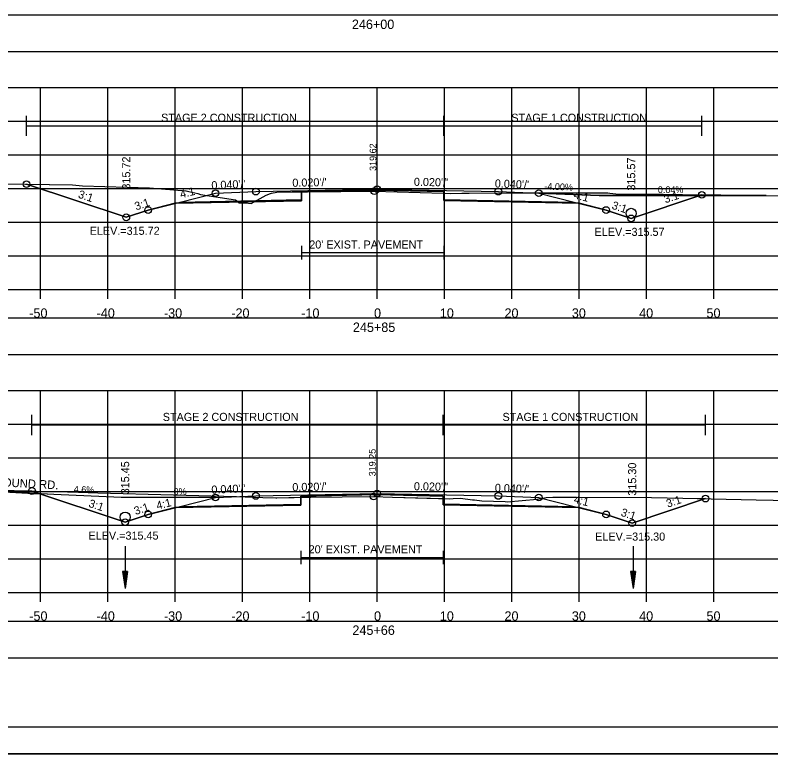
# Model space of a CAD drawing. Extents: x 1376273 to 1384221, y 378927 to 384592.
# Drawn here: x 1380504.1 to 1380616.3, y 380538.5 to 380648.3 of the extents above; entities that cross this region are included whole.
import ezdxf

# ---------------------------------------------------------------- set-up
doc = ezdxf.new("R2010")
doc.units = 0
for name, color, linetype in [('R_Alt Surface', 7, 'Continuous'), ('R_Axis', 7, 'Continuous'), ('R_Axis Annot', 7, 'Continuous'), ('R_Border', 7, 'Continuous'), ('R_Border Notes', 7, 'Continuous'), ('R_Contours', 7, 'Continuous'), ('R_Dimension', 7, 'Continuous'), ('R_Drive', 7, 'Continuous'), ('R_Exist Surface', 7, 'Continuous'), ('R_Fin Surface', 7, 'Continuous'), ('R_Grid', 7, 'Continuous'), ('R_No Plot', 7, 'Continuous'), ('R_Water', 7, 'Continuous'), ('R_Xsect Elev', 7, 'Continuous'), ('R_Xsect Slope', 7, 'Continuous'), ('T_Detection Zones', 7, 'Continuous'), ('T_Notes', 7, 'Continuous')]:
    doc.layers.add(name, color=color, linetype=linetype)

msp = doc.modelspace()

# ---------------------------------------------------------------- linework, layer by layer
at = {"layer": 'R_Alt Surface'}
for points in [[(1380528.56, 380620.49), (1380546.6, 380620.85), (1380546.61, 380622.01), (1380557.84, 380622.24), (1380567.72, 380622.04), (1380567.73, 380620.87), (1380587.11, 380620.49)], [(1380546.61, 380613.97), (1380546.61, 380611.97)], [(1380546.61, 380612.97), (1380567.72, 380612.97)], [(1380567.72, 380613.97), (1380567.72, 380611.97)], [(1380528.56, 380575.27), (1380546.51, 380575.63), (1380546.52, 380576.79), (1380557.84, 380577.02), (1380567.65, 380576.82), (1380567.66, 380575.66), (1380587.11, 380575.27)], [(1380546.52, 380568.69), (1380546.52, 380566.69)], [(1380567.65, 380568.69), (1380567.65, 380566.69)], [(1380546.52, 380567.69), (1380567.65, 380567.69)]]:
    msp.add_lwpolyline(points, dxfattribs=at)
at = {"layer": 'R_Axis'}
for p, q in [((1380407.84, 380607.49), (1380707.84, 380607.49)), ((1380507.84, 380606.09), (1380507.84, 380607.49)), ((1380517.84, 380606.09), (1380517.84, 380607.49)), ((1380527.84, 380606.09), (1380527.84, 380607.49)), ((1380537.84, 380606.09), (1380537.84, 380607.49)), ((1380547.84, 380606.09), (1380547.84, 380607.49)), ((1380557.84, 380606.09), (1380557.84, 380607.49)), ((1380567.84, 380606.09), (1380567.84, 380607.49)), ((1380577.84, 380606.09), (1380577.84, 380607.49)), ((1380587.84, 380606.09), (1380587.84, 380607.49)), ((1380597.84, 380606.09), (1380597.84, 380607.49)), ((1380607.84, 380606.09), (1380607.84, 380607.49)), ((1380407.84, 380562.49), (1380707.84, 380562.49)), ((1380507.84, 380561.09), (1380507.84, 380562.49)), ((1380517.84, 380561.09), (1380517.84, 380562.49)), ((1380527.84, 380561.09), (1380527.84, 380562.49)), ((1380537.84, 380561.09), (1380537.84, 380562.49)), ((1380547.84, 380561.09), (1380547.84, 380562.49)), ((1380557.84, 380561.09), (1380557.84, 380562.49)), ((1380567.84, 380561.09), (1380567.84, 380562.49)), ((1380577.84, 380561.09), (1380577.84, 380562.49)), ((1380587.84, 380561.09), (1380587.84, 380562.49)), ((1380597.84, 380561.09), (1380597.84, 380562.49)), ((1380607.84, 380561.09), (1380607.84, 380562.49))]:
    msp.add_line(p, q, dxfattribs=at)
at = {"layer": 'R_Axis Annot'}
for points in [[(1380407.27, 380642.83), (1380708.96, 380642.83), (1380708.96, 380648.24), (1380407.27, 380648.24)], [(1380407.27, 380597.82), (1380708.96, 380597.82), (1380708.96, 380603.23), (1380407.27, 380603.23)], [(1380406.97, 380552.77), (1380708.66, 380552.77), (1380708.66, 380558.18), (1380406.97, 380558.18)]]:
    msp.add_lwpolyline(points, close=True, dxfattribs=at)
at = {"layer": 'R_Border'}
msp.add_line((1380716.02, 380542.49), (1380399.84, 380542.49), dxfattribs=at)
at = {"layer": 'R_Contours'}
for points in [[(1380567.72, 380621.81), (1380568.72, 380621.78), (1380570.41, 380621.81), (1380570.55, 380621.81), (1380570.59, 380621.81), (1380571.52, 380621.82), (1380579.63, 380621.88), (1380587.76, 380621.85), (1380592.09, 380621.84), (1380592.38, 380621.8), (1380593.3, 380621.69), (1380600.32, 380621.65), (1380606.06, 380621.56), (1380595.56, 380618.06), (1380591.84, 380619.3), (1380587.84, 380620.3), (1380567.73, 380620.71)], [(1380567.65, 380576.44), (1380568.65, 380576.41), (1380569.11, 380576.43), (1380570.22, 380576.48), (1380572.01, 380576.27), (1380572.32, 380576.24), (1380573.41, 380576.12), (1380576.83, 380575.98), (1380577.15, 380575.96), (1380581.58, 380576.36), (1380582.94, 380576.58), (1380583.92, 380576.66), (1380587.43, 380576.64), (1380598.59, 380576.59), (1380603.22, 380576.52), (1380606.6, 380576.43), (1380595.71, 380572.79), (1380591.84, 380574.09), (1380587.84, 380575.09), (1380567.66, 380575.49)]]:
    msp.add_lwpolyline(points, close=True, dxfattribs=at)
at = {"layer": 'R_Dimension'}
for p, q in [((1380505.77, 380630.31), (1380505.77, 380633.31)), ((1380567.72, 380630.31), (1380567.72, 380633.31)), ((1380606.06, 380630.31), (1380606.06, 380633.31)), ((1380505.77, 380631.81), (1380606.06, 380631.81)), ((1380506.58, 380585.87), (1380506.58, 380588.87)), ((1380567.65, 380585.87), (1380567.65, 380588.87)), ((1380606.6, 380585.87), (1380606.6, 380588.87)), ((1380506.58, 380587.37), (1380606.6, 380587.37))]:
    msp.add_line(p, q, dxfattribs=at)
at = {"layer": 'R_Drive'}
for p, q in [((1380581.84, 380621.8), (1380590.83, 380621.44)), ((1380590.83, 380621.44), (1380615.61, 380621.45)), ((1380509.85, 380577.04), (1380496.53, 380577.73)), ((1380519.84, 380576.59), (1380509.85, 380577.04)), ((1380533.84, 380576.59), (1380519.84, 380576.59))]:
    msp.add_line(p, q, dxfattribs=at)
for centre in [(1380595.56, 380618.81), (1380520.42, 380573.69)]:
    msp.add_circle(centre, 0.75, dxfattribs=at)
at = {"layer": 'R_Exist Surface'}
for points in [[(1380498.6, 380623.26), (1380512.59, 380623.05), (1380514.09, 380622.9), (1380524.02, 380622.61), (1380529.45, 380622.14), (1380531.21, 380621.77), (1380531.59, 380621.62), (1380536.82, 380620.84), (1380537.36, 380620.39), (1380538.36, 380620.36), (1380539.13, 380620.29), (1380541.38, 380621.5), (1380541.98, 380621.77), (1380542.15, 380621.81), (1380542.95, 380621.94), (1380545.2, 380621.98), (1380545.61, 380621.98), (1380547.52, 380622.01), (1380557.42, 380622.11), (1380567.66, 380621.81), (1380568.72, 380621.78), (1380570.41, 380621.81), (1380570.55, 380621.81), (1380570.59, 380621.81), (1380571.52, 380621.82), (1380579.63, 380621.88), (1380587.76, 380621.85), (1380592.09, 380621.84), (1380592.38, 380621.8), (1380593.3, 380621.69), (1380600.32, 380621.65), (1380611.69, 380621.48), (1380613.24, 380621.48), (1380614.4, 380621.46), (1380621.24, 380621.4)], [(1380498.65, 380577.7), (1380510.14, 380577.49), (1380511.23, 380577.47), (1380511.27, 380577.48), (1380511.88, 380577.42), (1380512.06, 380577.42), (1380516.35, 380577.28), (1380527.62, 380577), (1380536.94, 380576.75), (1380540.85, 380576.62), (1380542.78, 380576.57), (1380542.94, 380576.56), (1380544.74, 380576.6), (1380545.52, 380576.62), (1380548.01, 380576.64), (1380557.32, 380576.74), (1380560.14, 380576.66), (1380568.65, 380576.41), (1380569.11, 380576.43), (1380570.22, 380576.48), (1380572.01, 380576.27), (1380572.32, 380576.24), (1380573.41, 380576.12), (1380576.83, 380575.98), (1380577.15, 380575.96), (1380581.58, 380576.36), (1380582.94, 380576.58), (1380583.92, 380576.66), (1380587.43, 380576.64), (1380598.59, 380576.59), (1380603.22, 380576.52), (1380607.43, 380576.4), (1380614.14, 380576.25), (1380619.19, 380576.17)]]:
    msp.add_lwpolyline(points, dxfattribs=at)
at = {"layer": 'R_Fin Surface'}
for points in [[(1380505.77, 380623.15), (1380520.58, 380618.22), (1380523.84, 380619.3), (1380528.59, 380620.49), (1380533.84, 380621.8), (1380539.84, 380622.04), (1380557.84, 380622.4), (1380575.84, 380622.04), (1380581.84, 380621.8), (1380587.08, 380620.49), (1380591.84, 380619.3), (1380595.56, 380618.06), (1380606.06, 380621.56)], [(1380506.58, 380577.56), (1380520.42, 380572.94), (1380523.84, 380574.09), (1380528.59, 380575.27), (1380533.84, 380576.59), (1380539.84, 380576.83), (1380557.84, 380577.19), (1380575.84, 380576.83), (1380581.84, 380576.59), (1380587.08, 380575.27), (1380591.84, 380574.09), (1380595.71, 380572.79), (1380606.6, 380576.43)]]:
    msp.add_lwpolyline(points, dxfattribs=at)
at = {"layer": 'R_Grid'}
for p, q in [((1380407.84, 380637.49), (1380707.84, 380637.49)), ((1380507.84, 380607.49), (1380507.84, 380637.49)), ((1380517.84, 380607.49), (1380517.84, 380637.49)), ((1380527.84, 380607.49), (1380527.84, 380637.49)), ((1380537.84, 380607.49), (1380537.84, 380637.49)), ((1380547.84, 380607.49), (1380547.84, 380637.49)), ((1380557.84, 380607.49), (1380557.84, 380637.49)), ((1380567.84, 380607.49), (1380567.84, 380637.49)), ((1380577.84, 380607.49), (1380577.84, 380637.49)), ((1380587.84, 380607.49), (1380587.84, 380637.49)), ((1380597.84, 380607.49), (1380597.84, 380637.49)), ((1380607.84, 380607.49), (1380607.84, 380637.49)), ((1380407.84, 380632.49), (1380707.84, 380632.49)), ((1380407.84, 380627.49), (1380707.84, 380627.49)), ((1380407.84, 380622.49), (1380707.84, 380622.49)), ((1380407.84, 380617.49), (1380707.84, 380617.49)), ((1380407.84, 380612.49), (1380707.84, 380612.49)), ((1380407.84, 380607.49), (1380707.84, 380607.49)), ((1380407.84, 380592.49), (1380707.84, 380592.49)), ((1380507.84, 380562.49), (1380507.84, 380592.49)), ((1380517.84, 380562.49), (1380517.84, 380592.49)), ((1380527.84, 380562.49), (1380527.84, 380592.49)), ((1380537.84, 380562.49), (1380537.84, 380592.49)), ((1380547.84, 380562.49), (1380547.84, 380592.49)), ((1380557.84, 380562.49), (1380557.84, 380592.49)), ((1380567.84, 380562.49), (1380567.84, 380592.49)), ((1380577.84, 380562.49), (1380577.84, 380592.49)), ((1380587.84, 380562.49), (1380587.84, 380592.49)), ((1380597.84, 380562.49), (1380597.84, 380592.49)), ((1380607.84, 380562.49), (1380607.84, 380592.49)), ((1380407.84, 380587.49), (1380707.84, 380587.49)), ((1380407.84, 380582.49), (1380707.84, 380582.49)), ((1380407.84, 380577.49), (1380707.84, 380577.49)), ((1380407.84, 380572.49), (1380707.84, 380572.49)), ((1380407.84, 380567.49), (1380707.84, 380567.49)), ((1380407.84, 380562.49), (1380707.84, 380562.49))]:
    msp.add_line(p, q, dxfattribs=at)
at = {"layer": 'R_No Plot'}
msp.add_line((1380387.44, 380538.52), (1380720.77, 380538.52), dxfattribs=at)
for points in [[(1380387.43, 380751.85), (1380720.77, 380751.85), (1380720.77, 380538.51), (1380387.43, 380538.51)], [(1380633.76, 380747.95), (1380633.76, 380738.07), (1380669.49, 380738.07), (1380669.49, 380735.15), (1380692.69, 380735.15), (1380692.69, 380710.82), (1380716.02, 380710.82), (1380716.02, 380542.49), (1380399.84, 380542.49), (1380399.84, 380747.95)]]:
    msp.add_lwpolyline(points, close=True, dxfattribs=at)
for points in [[(1380527.84, 380620.3), (1380546.6, 380620.68), (1380546.61, 380622.01), (1380557.84, 380622.24), (1380567.72, 380622.04), (1380567.73, 380620.71), (1380587.84, 380620.3)], [(1380527.84, 380575.09), (1380546.51, 380575.46), (1380546.52, 380576.79), (1380557.84, 380577.02), (1380567.65, 380576.82), (1380567.66, 380575.49), (1380587.84, 380575.09)]]:
    msp.add_lwpolyline(points, dxfattribs=at)
for centre in [(1380505.77, 380623.15), (1380533.84, 380621.8), (1380539.84, 380622.04), (1380557.42, 380622.11), (1380557.84, 380622.4), (1380575.84, 380622.04), (1380581.84, 380621.8), (1380606.06, 380621.56), (1380523.84, 380619.3), (1380591.84, 380619.3), (1380520.58, 380618.22), (1380520.58, 380618.22), (1380595.56, 380618.06), (1380595.56, 380618.06), (1380506.58, 380577.56), (1380533.84, 380576.59), (1380539.84, 380576.83), (1380557.32, 380576.74), (1380557.84, 380577.19), (1380575.84, 380576.83), (1380581.84, 380576.59), (1380606.6, 380576.43), (1380523.84, 380574.09), (1380591.84, 380574.09), (1380520.42, 380572.94), (1380520.42, 380572.94), (1380595.71, 380572.79), (1380595.71, 380572.79)]:
    msp.add_circle(centre, 0.5, dxfattribs=at)
at = {"layer": 'R_Water'}
for p, q in [((1380520.42, 380569.35), (1380520.42, 380563.1)), ((1380595.84, 380569.35), (1380595.84, 380563.1)), ((1380520.04, 380565.6), (1380520.42, 380563.1)), ((1380520.79, 380565.6), (1380520.04, 380565.6)), ((1380520.1, 380565.6), (1380520.42, 380563.51)), ((1380520.17, 380565.6), (1380520.42, 380563.94)), ((1380520.23, 380565.6), (1380520.42, 380564.36)), ((1380520.29, 380565.6), (1380520.42, 380564.78)), ((1380520.36, 380565.6), (1380520.42, 380565.2)), ((1380520.79, 380565.6), (1380520.42, 380563.1)), ((1380520.54, 380565.6), (1380520.42, 380564.78)), ((1380520.66, 380565.6), (1380520.42, 380563.94)), ((1380520.73, 380565.6), (1380520.42, 380563.51)), ((1380520.6, 380565.6), (1380520.42, 380564.36)), ((1380520.47, 380565.6), (1380520.42, 380565.2)), ((1380595.47, 380565.6), (1380595.84, 380563.1)), ((1380596.22, 380565.6), (1380595.47, 380565.6)), ((1380595.53, 380565.6), (1380595.84, 380563.51)), ((1380595.59, 380565.6), (1380595.84, 380563.94)), ((1380595.66, 380565.6), (1380595.84, 380564.36)), ((1380595.72, 380565.6), (1380595.84, 380564.78)), ((1380595.78, 380565.6), (1380595.84, 380565.2)), ((1380596.22, 380565.6), (1380595.84, 380563.1)), ((1380595.96, 380565.6), (1380595.84, 380564.78)), ((1380596.09, 380565.6), (1380595.84, 380563.94)), ((1380596.15, 380565.6), (1380595.84, 380563.51)), ((1380596.03, 380565.6), (1380595.84, 380564.36)), ((1380595.9, 380565.6), (1380595.84, 380565.2))]:
    msp.add_line(p, q, dxfattribs=at)
at = {"layer": 'T_Detection Zones'}
for points in [[(1380505.77, 380623.15), (1380512.59, 380623.05), (1380514.09, 380622.9), (1380524.02, 380622.61), (1380529.45, 380622.14), (1380531.21, 380621.77), (1380531.59, 380621.62), (1380536.82, 380620.84), (1380537.24, 380620.49), (1380527.84, 380620.3), (1380523.84, 380619.3), (1380520.58, 380618.22)], [(1380539.6, 380620.54), (1380541.38, 380621.5), (1380541.98, 380621.77), (1380542.15, 380621.81), (1380542.95, 380621.94), (1380545.2, 380621.98), (1380545.61, 380621.98), (1380546.61, 380622), (1380546.6, 380620.68)], [(1380546.61, 380622), (1380547.52, 380622.01), (1380557.42, 380622.11), (1380567.66, 380621.81), (1380567.72, 380621.81), (1380567.72, 380622.04), (1380557.84, 380622.24), (1380546.61, 380622.01)], [(1380537.24, 380620.49), (1380537.36, 380620.39), (1380538.36, 380620.36), (1380539.13, 380620.29), (1380539.6, 380620.54)], [(1380506.58, 380577.56), (1380510.14, 380577.49), (1380511.23, 380577.47), (1380511.27, 380577.48), (1380511.88, 380577.42), (1380512.06, 380577.42), (1380516.35, 380577.28), (1380527.62, 380577), (1380536.94, 380576.75), (1380540.85, 380576.62), (1380542.78, 380576.57), (1380542.94, 380576.56), (1380544.74, 380576.6), (1380545.52, 380576.62), (1380546.52, 380576.63), (1380546.51, 380575.46), (1380527.84, 380575.09), (1380523.84, 380574.09), (1380520.42, 380572.94)], [(1380546.52, 380576.63), (1380548.01, 380576.64), (1380557.32, 380576.74), (1380560.14, 380576.66), (1380567.65, 380576.44), (1380567.65, 380576.82), (1380557.84, 380577.02), (1380546.52, 380576.79)]]:
    msp.add_lwpolyline(points, close=True, dxfattribs=at)
at = {"layer": 'T_Notes'}
for p, q in [((1380590.83, 380621.44), (1380581.84, 380621.8)), ((1380605.72, 380621.45), (1380590.83, 380621.44)), ((1380606.06, 380621.56), (1380605.72, 380621.45)), ((1380605.72, 380621.45), (1380615.61, 380621.45)), ((1380496.53, 380577.73), (1380507.8, 380577.15)), ((1380507.8, 380577.15), (1380506.58, 380577.56)), ((1380509.85, 380577.04), (1380507.8, 380577.15)), ((1380519.84, 380576.59), (1380509.85, 380577.04)), ((1380533.84, 380576.59), (1380519.84, 380576.59))]:
    msp.add_line(p, q, dxfattribs=at)
for points in [[(1380581.84, 380621.8), (1380587.08, 380620.49), (1380591.84, 380619.3), (1380595.11, 380618.21), (1380595.56, 380618.06), (1380596.01, 380618.21), (1380605.72, 380621.45)], [(1380615.61, 380621.45), (1380614.4, 380621.46), (1380613.24, 380621.48), (1380611.69, 380621.48), (1380606.06, 380621.56)], [(1380506.58, 380577.56), (1380498.65, 380577.7), (1380498.22, 380577.71), (1380496.53, 380577.73)], [(1380507.8, 380577.15), (1380519.97, 380573.09), (1380520.42, 380572.94), (1380520.87, 380573.09), (1380523.84, 380574.09)], [(1380523.84, 380574.09), (1380528.59, 380575.27), (1380533.84, 380576.59)]]:
    msp.add_lwpolyline(points, dxfattribs=at)

# ---------------------------------------------------------------- texts
at = {"layer": 'R_Alt Surface'}
for p in [(1380547.76, 380613.58), (1380547.67, 380568.3)]:
    msp.add_text("20' EXIST. PAVEMENT", height=1.2, dxfattribs=at).set_placement(p)
at = {"layer": 'R_Axis Annot'}
for s, p in [('246+00', (1380554.09, 380646.19)), ('-50', (1380506.18, 380603.29)), ('-40', (1380516.18, 380603.29)), ('-30', (1380526.18, 380603.29)), ('-20', (1380536.18, 380603.29)), ('-10', (1380546.57, 380603.29)), ('0', (1380557.38, 380603.29)), ('10', (1380567.15, 380603.29)), ('20', (1380576.75, 380603.29)), ('30', (1380586.75, 380603.29)), ('40', (1380596.75, 380603.29)), ('50', (1380606.75, 380603.29)), ('245+85', (1380554.24, 380601.19)), ('-50', (1380506.18, 380558.29)), ('-40', (1380516.18, 380558.29)), ('-30', (1380526.18, 380558.29)), ('-20', (1380536.18, 380558.29)), ('-10', (1380546.57, 380558.29)), ('0', (1380557.38, 380558.29)), ('10', (1380567.15, 380558.29)), ('20', (1380576.75, 380558.29)), ('30', (1380586.75, 380558.29)), ('40', (1380596.75, 380558.29)), ('50', (1380606.75, 380558.29)), ('245+66', (1380554.17, 380556.19))]:
    msp.add_text(s, height=1.4, dxfattribs=at).set_placement(p)
at = {"layer": 'R_Border Notes'}
for s, p in [('ELEV.=315.72', (1380515.15, 380615.62)), ('ELEV.=315.57', (1380590.13, 380615.46)), ('ELEV.=315.45', (1380514.98, 380570.34)), ('ELEV.=315.30', (1380590.22, 380570.19))]:
    msp.add_text(s, height=1.2, dxfattribs=at).set_placement(p)
at = {"layer": 'R_Dimension'}
for s, p in [('STAGE 2 CONSTRUCTION', (1380525.76, 380632.41)), ('STAGE 1 CONSTRUCTION', (1380577.76, 380632.41)), ('STAGE 2 CONSTRUCTION', (1380526.01, 380587.97)), ('STAGE 1 CONSTRUCTION', (1380576.46, 380587.97))]:
    msp.add_text(s, height=1.2, dxfattribs=at).set_placement(p)
at = {"layer": 'R_Drive'}
for s, height, rotation, p in [('-4.00%', 1, 357.7094, (1380582.66, 380622.35)), ('0.04%', 1, 0.0203, (1380599.53, 380621.82)), ('CAMPGROUND RD.', 1.25, 357.0351, (1380494.9, 380578.62)), ('4.6%', 1, 357.366, (1380512.77, 380577.35))]:
    msp.add_text(s, height=height, rotation=rotation, dxfattribs=at).set_placement(p)
msp.add_text('0%', height=1, dxfattribs=at).set_placement((1380527.61, 380576.99))
at = {"layer": 'R_Xsect Elev'}
for s, height, p in [('319.62', 1, (1380557.72, 380625.11)), ('315.72', 1.2, (1380521.18, 380622.34)), ('315.57', 1.2, (1380596.16, 380622.19)), ('319.25', 1, (1380557.62, 380579.74)), ('315.45', 1.2, (1380521.02, 380577.07)), ('315.30', 1.2, (1380596.31, 380576.87))]:
    msp.add_text(s, height=height, rotation=90, dxfattribs=at).set_placement(p)
at = {"layer": 'R_Xsect Slope'}
for s, rotation, p in [("0.040'/'", 2.2906, (1380533.25, 380622.38)), ("0.020'/'", 1.1458, (1380545.26, 380622.75)), ("0.020'/'", 358.8542, (1380563.29, 380622.9)), ("0.040'/'", 357.7094, (1380575.3, 380622.67)), ('3:1', 341.5651, (1380513.34, 380621.16)), ('4:1', 14.0362, (1380528.72, 380621.04)), ('4:1', 345.9638, (1380586.96, 380621.04)), ('3:1', 18.4349, (1380600.65, 380620.29)), ('3:1', 18.4349, (1380522.05, 380619.24)), ('3:1', 341.5651, (1380592.59, 380619.52)), ("0.040'/'", 2.2906, (1380533.25, 380577.16)), ("0.020'/'", 1.1458, (1380545.26, 380577.53)), ("0.020'/'", 358.8542, (1380563.29, 380577.68)), ("0.040'/'", 357.7094, (1380575.3, 380577.45)), ('3:1', 341.5651, (1380514.9, 380575.24)), ('4:1', 14.0362, (1380525.21, 380574.79)), ('4:1', 345.9638, (1380586.96, 380575.82)), ('3:1', 18.4349, (1380601, 380575.08)), ('3:1', 18.4349, (1380521.97, 380573.99)), ('3:1', 341.5651, (1380593.93, 380573.91))]:
    msp.add_text(s, height=1.2, rotation=rotation, dxfattribs=at).set_placement(p)

doc.saveas('drawing.dxf')
